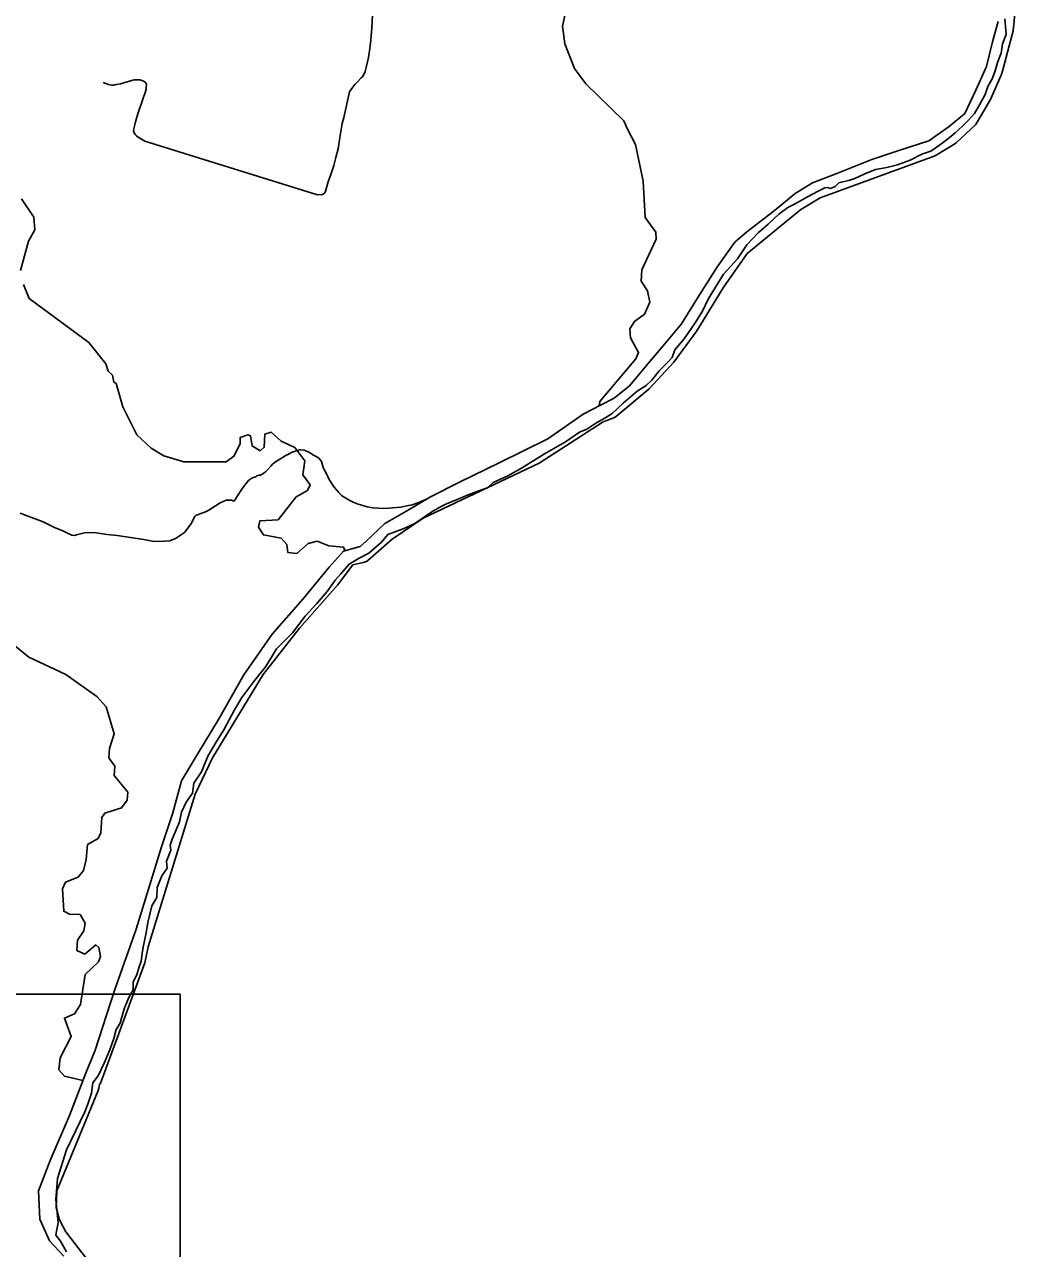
# Model space of a CAD drawing. Extents: x 2290615 to 2522933, y 819489 to 1012715.
# Drawn here: x 2416227 to 2427909, y 943852 to 958270 of the extents above; entities that cross this region are included whole.
import ezdxf

# ---------------------------------------------------------------- set-up
doc = ezdxf.new("R2010")
doc.units = 0
for name, color, linetype in [('Exist Boundary Political CountyLine', 7, 'Continuous'), ('Exist Hydrographic Misc Water Feature', 7, 'Continuous'), ('Exist Hydrographic River Shore', 7, 'Continuous'), ('Exist Road Non-System Type 51', 7, 'Continuous'), ('Map Preparation Inset Cut Line', 7, 'Continuous')]:
    doc.layers.add(name, color=color, linetype=linetype)

msp = doc.modelspace()

# ---------------------------------------------------------------- linework, layer by layer
at = {"layer": 'Exist Boundary Political CountyLine'}
for points in [[(2427770, 958337), (2427785, 958154), (2427744, 958043), (2427727, 957932), (2427686, 957821), (2427653, 957714), (2427624, 957628), (2427571, 957538), (2427538, 957447), (2427473, 957324), (2427415, 957221), (2427345, 957143), (2427271, 957073)], [(2427271, 957073), (2427185, 956995), (2427095, 956921), (2427001, 956848), (2426898, 956778), (2426795, 956741), (2426656, 956671), (2426508, 956618), (2426381, 956585), (2426249, 956560), (2426122, 956511), (2426003, 956457), (2425946, 956437), (2425818, 956404), (2425773, 956363), (2425720, 956338), (2425683, 956351), (2425650, 956346), (2425572, 956305), (2425449, 956240), (2425293, 956153), (2425215, 956116), (2425108, 956034), (2424985, 955919), (2424866, 955817), (2424735, 955673), (2424624, 955509), (2424460, 955328), (2424279, 955036), (2424213, 954892), (2424123, 954757), (2423996, 954568), (2423885, 954437), (2423852, 954346), (2423799, 954289), (2423700, 954190), (2423614, 954079), (2423548, 954018), (2423442, 953952), (2423277, 953808), (2423146, 953689), (2423072, 953640), (2422945, 953566), (2422850, 953504), (2422764, 953467), (2422596, 953356), (2422350, 953213), (2422079, 953044), (2421919, 952954), (2421746, 952876), (2421681, 952814), (2421607, 952790), (2421451, 952728), (2421323, 952675), (2421196, 952625), (2421126, 952588), (2421036, 952539), (2420823, 952391), (2420687, 952330), (2420507, 952264), (2420433, 952173), (2420281, 952042), (2420170, 951985), (2420051, 951915), (2419952, 951800), (2419887, 951726), (2419792, 951590), (2419669, 951451), (2419534, 951299), (2419382, 951106), (2419193, 950917), (2419070, 950707), (2418939, 950547), (2418787, 950342), (2418700, 950198), (2418573, 949960), (2418487, 949824), (2418388, 949652), (2418310, 949467), (2418220, 949335), (2418204, 949216), (2418130, 949109), (2418077, 948990), (2418052, 948879), (2418003, 948756), (2417966, 948674), (2417941, 948604), (2417949, 948543), (2417900, 948415), (2417908, 948333), (2417843, 948243), (2417789, 948103), (2417785, 947988), (2417728, 947890), (2417678, 947692), (2417658, 947569), (2417625, 947401), (2417613, 947327), (2417600, 947237), (2417576, 947171), (2417551, 947076)], [(2417551, 947076), (2417506, 946994), (2417506, 946900), (2417461, 946818), (2417403, 946686), (2417370, 946567), (2417354, 946505), (2417305, 946431), (2417280, 946325), (2417231, 946193), (2417165, 946037), (2417100, 945893), (2417030, 945803), (2417017, 945680), (2416976, 945565), (2416939, 945462), (2416721, 945014), (2416614, 944677), (2416596, 944428), (2416624, 944155), (2416604, 944057), (2416595, 944008), (2416653, 943940), (2416722, 943812)]]:
    msp.add_lwpolyline(points, dxfattribs=at)
at = {"layer": 'Exist Hydrographic Misc Water Feature'}
for points in [[(2422995, 953777), (2423001, 953831), (2423427, 954331), (2423459, 954405), (2423365, 954578), (2423355, 954686), (2423412, 954771), (2423527, 954857), (2423592, 954998), (2423565, 955131), (2423488, 955247), (2423495, 955381), (2423664, 955743), (2423663, 955825), (2423536, 955997), (2423513, 956423), (2423423, 956856), (2423329, 957036), (2423286, 957136), (2422838, 957570), (2422702, 957752), (2422589, 958043), (2422561, 958252), (2422627, 958535)], [(2416179, 955373), (2416274, 955719), (2416347, 955853), (2416336, 956000), (2416191, 956217)], [(2420002, 952071), (2419984, 952112), (2419809, 952128), (2419675, 952184), (2419567, 952157), (2419435, 952040), (2419327, 952052), (2419317, 952144), (2419249, 952220), (2419041, 952257), (2418981, 952350), (2418997, 952423), (2419213, 952435), (2419426, 952706), (2419558, 952780), (2419590, 952848), (2419505, 952966), (2419528, 953131), (2419409, 953287), (2419249, 953362), (2419131, 953469), (2419057, 953443), (2419051, 953291), (2419001, 953250), (2418909, 953305), (2418890, 953423), (2418857, 953438), (2418766, 953405), (2418767, 953329), (2418694, 953185), (2418603, 953119), (2418103, 953118), (2417869, 953190), (2417718, 953279), (2417549, 953437), (2417385, 953768), (2417307, 954041), (2417281, 954056), (2417263, 954141), (2417213, 954188), (2417186, 954272), (2416983, 954526), (2416284, 955043), (2416215, 955207)], [(2416915, 945832), (2416700, 945884), (2416632, 945957), (2416647, 946098), (2416777, 946350), (2416698, 946567), (2416815, 946617), (2416888, 946725), (2416941, 947079), (2417097, 947230), (2417121, 947290), (2417103, 947397), (2417069, 947429), (2416938, 947318), (2416845, 947361), (2416852, 947486), (2416925, 947594), (2416941, 947686), (2416881, 947786), (2416756, 947790), (2416689, 947824), (2416676, 948089), (2416709, 948166), (2416858, 948228), (2416923, 948303), (2416955, 948435), (2416969, 948610), (2417093, 948681), (2417125, 948748), (2417139, 948929), (2417172, 948979), (2417371, 949043), (2417436, 949135), (2417443, 949227), (2417282, 949424), (2417289, 949532), (2417221, 949631), (2417227, 949740), (2417283, 949916), (2417187, 950231), (2417077, 950354), (2416715, 950615), (2416278, 950817), (2416085, 950973)]]:
    msp.add_lwpolyline(points, dxfattribs=at)
at = {"layer": 'Exist Hydrographic River Shore'}
for points in [[(2416965, 943721), (2416713, 944048), (2416638, 944190), (2416602, 944336), (2416606, 944530), (2417096, 945715), (2417104, 945740), (2417105, 945761), (2417109, 945784), (2417121, 945801), (2417130, 945819), (2417643, 947219), (2417685, 947406), (2418238, 949202), (2418442, 949633), (2419038, 950612), (2419464, 951160), (2419913, 951664), (2420095, 951906), (2420217, 951931), (2420254, 951944), (2420271, 951956), (2420555, 952208), (2420921, 952454), (2422287, 953104), (2423040, 953591), (2423168, 953638), (2423187, 953647), (2423204, 953659), (2423584, 953980), (2423872, 954294), (2424143, 954660), (2424455, 955170), (2424738, 955573), (2425369, 956092), (2425598, 956227), (2426939, 956718), (2426961, 956729), (2427184, 956866), (2427203, 956881), (2427425, 957090), (2427447, 957118), (2427602, 957387), (2427737, 957693), (2427869, 958195), (2427909, 958598)], [(2427693, 958306), (2427627, 958066), (2427555, 957774), (2427431, 957497), (2427300, 957220), (2427117, 957067), (2426877, 956900), (2426535, 956791), (2426207, 956681), (2425792, 956514), (2425508, 956404), (2425304, 956281), (2425056, 956076), (2424735, 955829), (2424590, 955705), (2424386, 955421), (2424175, 955085), (2423963, 954743), (2423789, 954532), (2423570, 954277), (2423351, 954014), (2423169, 953869)], [(2423169, 953869), (2423016, 953788), (2422805, 953679), (2422390, 953388), (2421818, 953107), (2421359, 952881), (2421010, 952706), (2420718, 952532), (2420471, 952393), (2420245, 952182), (2420179, 952123), (2419982, 952065), (2419815, 951876), (2419509, 951504), (2419145, 951089), (2418810, 950608), (2418511, 950083), (2418263, 949675), (2418074, 949362), (2417972, 948983), (2417841, 948582), (2417542, 947613), (2417287, 946892), (2417054, 946178), (2416952, 945930), (2416756, 945420), (2416530, 944888), (2416391, 944531), (2416406, 944196), (2416522, 943941), (2416691, 943760)]]:
    msp.add_lwpolyline(points, dxfattribs=at)
at = {"layer": 'Exist Road Non-System Type 51'}
for points in [[(2417152, 957585), (2417218, 957562), (2417256, 957554), (2417280, 957556), (2417306, 957563), (2417356, 957572), (2417503, 957614), (2417521, 957620), (2417557, 957620), (2417589, 957617), (2417629, 957601), (2417650, 957590), (2417660, 957574), (2417664, 957556), (2417660, 957530), (2417659, 957506), (2417565, 957229), (2417550, 957180), (2417534, 957122), (2417525, 957090), (2417516, 957040), (2417512, 957018), (2417520, 956992), (2417531, 956976), (2417545, 956958), (2417565, 956943), (2417646, 956896), (2419678, 956265), (2419703, 956266), (2419729, 956264), (2419737, 956266), (2419760, 956284), (2419762, 956289), (2419770, 956307), (2419780, 956335), (2419804, 956415), (2419835, 956504), (2419870, 956609), (2419894, 956702), (2419919, 956804), (2419941, 956940), (2419969, 957102), (2419989, 957176), (2420055, 957475), (2420080, 957517), (2420116, 957562), (2420145, 957592), (2420193, 957641), (2420208, 957655), (2420224, 957679), (2420238, 957717), (2420251, 957764), (2420268, 957830), (2420279, 957880), (2420295, 957988), (2420304, 958086), (2420318, 958229), (2420328, 958461)], [(2418663, 952667), (2418695, 952656), (2418734, 952717), (2418787, 952796), (2418832, 952858), (2418865, 952898), (2418887, 952915), (2418902, 952925), (2418922, 952933), (2418940, 952936), (2418951, 952943), (2418965, 952952), (2418989, 952960), (2419007, 952962), (2419027, 952972), (2419044, 952984), (2419064, 953001), (2419082, 953015), (2419131, 953072), (2419149, 953090), (2419167, 953106), (2419194, 953125), (2419232, 953151), (2419295, 953188), (2419337, 953207), (2419379, 953231), (2419401, 953240), (2419429, 953250), (2419464, 953261), (2419482, 953259), (2419521, 953257), (2419542, 953250), (2419575, 953232), (2419601, 953217), (2419624, 953201), (2419648, 953188), (2419671, 953177), (2419699, 953158), (2419725, 953123), (2419746, 953053), (2419763, 953013), (2419789, 952969), (2419798, 952945), (2419816, 952909), (2419875, 952822), (2419928, 952759), (2419962, 952722), (2419990, 952702), (2420049, 952667), (2420099, 952644), (2420158, 952621), (2420212, 952605), (2420262, 952590), (2420328, 952577), (2420392, 952572), (2420474, 952569), (2420562, 952578), (2420660, 952586), (2420728, 952599), (2420794, 952612), (2420857, 952635), (2420961, 952677)], [(2416178, 952513), (2416247, 952487), (2416448, 952412), (2416589, 952343), (2416677, 952304), (2416718, 952286), (2416748, 952269), (2416786, 952253), (2416812, 952252), (2416856, 952261), (2416934, 952282), (2417044, 952285), (2417202, 952263), (2417320, 952250), (2417632, 952202), (2417732, 952185), (2417792, 952182), (2417875, 952183), (2417937, 952187), (2418013, 952218), (2418064, 952254), (2418110, 952288), (2418152, 952336), (2418192, 952396), (2418215, 952440), (2418233, 952473), (2418243, 952486), (2418305, 952509), (2418351, 952524), (2418399, 952551), (2418477, 952599), (2418530, 952634), (2418602, 952666), (2418663, 952667)]]:
    msp.add_lwpolyline(points, dxfattribs=at)
at = {"layer": 'Map Preparation Inset Cut Line'}
msp.add_lwpolyline([(2402833, 946850), (2418060, 946850), (2418060, 931519), (2402833, 931519)], close=True, dxfattribs=at)

doc.saveas('drawing.dxf')
